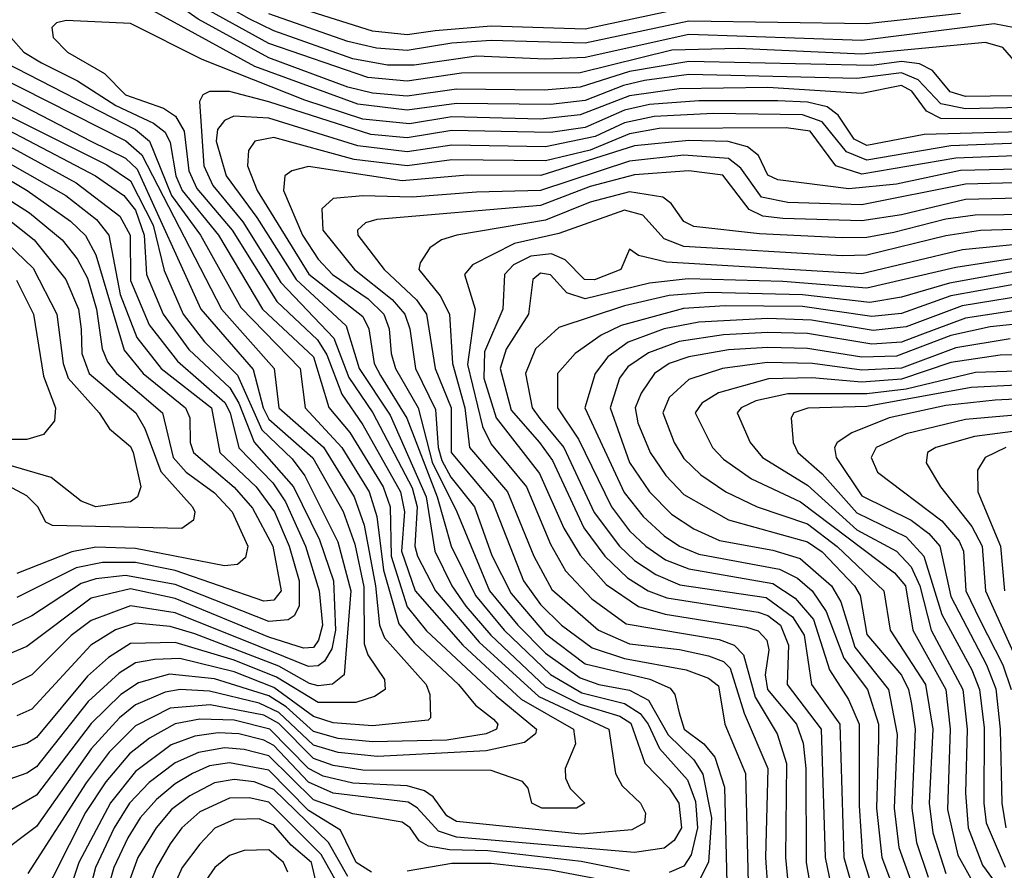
# Model space of a CAD drawing. Extents: x 501367 to 657802, y 482273 to 547541.
# Tile 524 of 656: x 581191 to 583183, y 538049 to 539771. Entities that reach past the tile are written whole.
import ezdxf

# ---------------------------------------------------------------- set-up
doc = ezdxf.new("R2010")
doc.units = 0

msp = doc.modelspace()

# ---------------------------------------------------------------- linework, layer by layer
at = {"layer": '0CON20XD'}
for points in [[(583204.6, 539754.6), (583162.9, 539762.9), (582895, 539729), (582545, 539740.9), (582335, 539694.2), (582255, 539691.2), (582115, 539697), (581988.7, 539678.7), (581935, 539679.1), (581865, 539691.7), (581705, 539748.1), (581655, 539772.8), (581583.8, 539813.8), (581510.3, 539870.3), (581490.3, 539895), (581467.3, 539947.3), (581434.3, 539974.3), (581295, 539995.8), (581215, 539993.5), (581135, 539965.2)], [(583219.2, 539669.2), (583180.3, 539715), (583145, 539725.1), (582895, 539701), (582645, 539712.8), (582510.6, 539709.4), (582325, 539663.4), (582085, 539662.7), (581975, 539646.6), (581895, 539654), (581695, 539722.8), (581575, 539789), (581492, 539852), (581452.3, 539922.3), (581425, 539949.1), (581275, 539970.5), (581205, 539963.7), (581145, 539941.4)], [(583255, 539617.7), (583105, 539615.3), (583073.7, 539625), (583037.9, 539667.9), (583011.7, 539681.7), (582975, 539686.6), (582915, 539678.4), (582545, 539686.4), (582425, 539665.8), (582325, 539634.2), (582251.8, 539628.2), (582075, 539630.3), (581975, 539616.4), (581905, 539622.5), (581855, 539634.3), (581695, 539693.8), (581552.1, 539772.1), (581470.1, 539830.1), (581454.2, 539854.2), (581437.4, 539905), (581415, 539925.8), (581287.9, 539942.1), (581215, 539938.6), (581152.4, 539915)], [(583275, 539594.9), (583105, 539590.6), (583055, 539600.6), (583009.3, 539649.3), (582975, 539663.3), (582885, 539651.6), (582545, 539659.7), (582455, 539647.6), (582412.4, 539637.7), (582335, 539607.6), (582265, 539599.4), (582075, 539601.6), (581975, 539587.9), (581875, 539600), (581666.4, 539676.4), (581453.3, 539793.3), (581416.9, 539825), (581408.5, 539885), (581402.1, 539895), (581355, 539907.7), (581275, 539914.9), (581225, 539910.3), (581194.4, 539895), (581170.7, 539825)], [(582535, 539794.2), (582335, 539751.8), (582145, 539758.2), (582031.8, 539748.2), (581975, 539740.5), (581905, 539747.6), (581692.8, 539815)], [(583275, 539570.5), (583055, 539570.7), (583025.6, 539585.6), (582996.3, 539626.3), (582975, 539637.5), (582895, 539621.3), (582705, 539633.8), (582525, 539631.1), (582425, 539616.6), (582325, 539578.4), (582245, 539569.9), (582065, 539574.1), (581979.6, 539560.4), (581885, 539569.8), (581767.8, 539607.8), (581560.1, 539690.1), (581415, 539763), (581285, 539769.3), (581265.3, 539764.7), (581255.5, 539755), (581258.7, 539735), (581287.3, 539705), (581362.1, 539662.1), (581405, 539619.1), (581481.7, 539591.7), (581505.9, 539575.9), (581523.4, 539545), (581533.1, 539465), (581549.4, 539429.4), (581620.7, 539345), (581710.8, 539200.8), (581793.1, 539123.1), (581812.6, 539092.6), (581842.9, 539012.9), (581885, 538950.7), (581961.5, 538815), (581969.7, 538775), (581963.7, 538695), (581991.1, 538615), (582087.3, 538505), (582205.8, 538395.8), (582311.7, 538335), (582315.2, 538304.8), (582294.6, 538255), (582295.5, 538235.5), (582304.5, 538214.5), (582334.2, 538185), (582317.5, 538175), (582247.5, 538175), (582226.9, 538185), (582219.4, 538215), (582208.5, 538228.5), (582145, 538251), (581885, 538251.6), (581825, 538260.9), (581785, 538275.3), (581715, 538346), (581685, 538362.8), (581576.1, 538383.9), (581495, 538377.2), (581425, 538341.8), (581371.9, 538288.1), (581325, 538226), (581207.3, 538042.7)], [(583095, 539783.8), (582905, 539762.4), (582545, 539767.7), (582335, 539723.2), (582145, 539728.7), (582065, 539723.8), (581975, 539708.6), (581913.1, 539713.1), (581855, 539727.1), (581695, 539782.8)], [(581172.4, 539735), (581199.1, 539705), (581235, 539683.9), (581307.5, 539647.5), (581385, 539597.4), (581461.3, 539561.3), (581485, 539543.2), (581495, 539522.5), (581506.4, 539455), (581519.8, 539425), (581592.8, 539335), (581682, 539185), (581785, 539088.4), (581816, 538986), (581858.9, 538935), (581926.2, 538825), (581940.6, 538785), (581942.7, 538685), (581975, 538582.1), (582014.1, 538534.1), (582155, 538402.1), (582236.7, 538335), (582234.3, 538325), (582212.1, 538307.9), (582135, 538291.1), (581915, 538279.2), (581835, 538287.2), (581785, 538302.5), (581715, 538368.7), (581675, 538387.4), (581575, 538411.7), (581515.2, 538414.8), (581485, 538409.6), (581425, 538383.8), (581392.6, 538357.4), (581335, 538295.1), (581225, 538137.9), (581145, 538078)], [(581159.8, 539685), (581425, 539548.5), (581453.6, 539525), (581497.9, 539415), (581556.7, 539335), (581638.3, 539188.3), (581758.1, 539065), (581768.6, 538985), (581842.6, 538905), (581898, 538815), (581913.6, 538765), (581926.7, 538656.7), (581957.8, 538547.8), (581989.2, 538509.2), (582079, 538425), (582113, 538383), (582149.3, 538355), (582158.3, 538345), (582155.7, 538335), (582134.6, 538325), (582055, 538312.4), (581905, 538309), (581835, 538315.6), (581785, 538330.1), (581729.9, 538379.9), (581695, 538402.1), (581585, 538436.5), (581493.8, 538446.2), (581431.3, 538428.7), (581395.2, 538404.8), (581335, 538345.9), (581225, 538201.1), (581161.8, 538165)], [(581140, 539660), (581405.6, 539525.6), (581437.7, 539497.7), (581598.9, 539185), (581705.4, 539065), (581715.4, 538985), (581805.7, 538905.7), (581867.3, 538805), (581887.8, 538747.8), (581910.9, 538625), (581919, 538545), (581929.3, 538519.3), (582013, 538425), (582020.4, 538405), (582022.3, 538357.7), (582017.1, 538352.9), (581905, 538341.3), (581825, 538347.8), (581785, 538360.2), (581705, 538419.4), (581625, 538450.5), (581515, 538477.5), (581464.1, 538475.9), (581425, 538468.8), (581391.9, 538448.1), (581329.4, 538390.6), (581225, 538258.7), (581205, 538245.5), (581145, 538224.5)], [(581117.6, 539637.6), (581334.9, 539524.9), (581405, 539490.4), (581428.4, 539468.4), (581557, 539185), (581663.1, 539063.1), (581683.4, 538985), (581695, 538962.1), (581783.7, 538883.7), (581845.1, 538775.1), (581869, 538709), (581887, 538623), (581887.7, 538507.7), (581895.4, 538485.4), (581928.7, 538435), (581930, 538415), (581909, 538401), (581871.1, 538388.9), (581795, 538388.9), (581710.1, 538440.1), (581624.4, 538474.4), (581505, 538510.3), (581415, 538508.4), (581370.1, 538479.9), (581327.7, 538442.3), (581225, 538318), (581205, 538306), (581145, 538288.6)], [(580986.6, 539615), (581305, 539440.8), (581393.3, 539373.3), (581414.5, 539335), (581415, 539242.9), (581453, 539153), (581509.7, 539079.7), (581606, 538996), (581616.9, 538975), (581634.2, 538904.2), (581703.1, 538833.1), (581728.7, 538795), (581769.2, 538705), (581796.9, 538615), (581803.3, 538545), (581795.7, 538515), (581785, 538500), (581765, 538498.8), (581695, 538521.1), (581505, 538599.1), (581415, 538618.6), (581335, 538599.8), (581205, 538502.4), (581145, 538477.3)], [(581029.7, 539619.7), (581343.9, 539455), (581401.4, 539415), (581425, 539385.6), (581442.6, 539335), (581447.2, 539255), (581481.2, 539175), (581533.3, 539103.3), (581615.9, 539025.9), (581634.2, 538995), (581665, 538915.7), (581745, 538825.4), (581797.7, 538717.7), (581825.6, 538635), (581829.6, 538535), (581822.5, 538497.5), (581807.8, 538472.2), (581795, 538463.2), (581775, 538461.5), (581675, 538502.1), (581505, 538570.1), (581415, 538584.7), (581335, 538554.9), (581295, 538524.1), (581215, 538444.5), (581175, 538424.5)], [(581091, 539615), (581366.9, 539476.9), (581415, 539445.1), (581460.9, 539355), (581483.2, 539263.2), (581521.8, 539175), (581565, 539119), (581631.5, 539051.5), (581680.9, 538940.9), (581741.8, 538881.8), (581767.6, 538847.6), (581834.3, 538714.3), (581860.9, 538615), (581847.2, 538445), (581824, 538426), (581795, 538422.6), (581777, 538427)], [(583265, 539545.3), (583021.2, 539538.8), (582905, 539516.2), (582879.4, 539529.4), (582847.4, 539577.4), (582825, 539594.5), (582785, 539604.2), (582725, 539606.9), (582565, 539606.6), (582465, 539599.1), (582415, 539587.7), (582335, 539552.5), (582265, 539542.4), (582065, 539546.5), (581975, 539532.1), (581901.2, 539538.8), (581695, 539604.6), (581615, 539625.3), (581575, 539625.8), (581561.3, 539618.7), (581554.8, 539605.2), (581563.3, 539475), (581581.8, 539435), (581642, 539362), (581719, 539239), (581826.4, 539126.4), (581856.7, 539046.7), (581905.4, 538975), (581985, 538823.2), (581995.2, 538785), (581990.2, 538705), (581995.5, 538685), (582032.5, 538615), (582120.8, 538510.8), (582241.1, 538401.1), (582383, 538335), (582396.2, 538245), (582410, 538220), (582446.8, 538185), (582457.1, 538165), (582455.3, 538145), (582429.3, 538130.7), (582327.7, 538122.3), (582075, 538147.8), (582055, 538159.4), (582027.7, 538197.7), (582010.2, 538210.2), (581975, 538219.7), (581865, 538225.2), (581805, 538239.5), (581775, 538255.3), (581697.1, 538335), (581625, 538353.2), (581555.1, 538354.9), (581505, 538345.6), (581453.3, 538316.7), (581413.1, 538285), (581365, 538228), (581324, 538166), (581225, 537970)], [(581005, 539573.7), (581284.2, 539415), (581346.4, 539366.4)], [(583335, 539525.9), (583075, 539515.9), (582905, 539486.6), (582863.8, 539503.8), (582815, 539564.4), (582775, 539578.3), (582595, 539581.2), (582475, 539575.2), (582415, 539562.3), (582355.5, 539534.5), (582255, 539513.8), (582065, 539517.3), (581975, 539503.6), (581875, 539515.7), (581695, 539571.6), (581624.3, 539575.7), (581605, 539567.1), (581591, 539549), (581588.6, 539525), (581608.2, 539455), (581670.4, 539370.4), (581749.9, 539245), (581851.1, 539151.1), (581877.8, 539065), (581940.2, 538970.2), (582013.4, 538805), (582030.6, 538695), (582065.1, 538625), (582093.9, 538583.9), (582144.2, 538525), (582255, 538420.7), (582325, 538385.2), (582405, 538360.9), (582427.2, 538347.2), (582456, 538266), (582505, 538215.5), (582524.9, 538185), (582530.3, 538135), (582515, 538109.4), (582495, 538093.9), (582434.9, 538085.1), (582075, 538116.1), (582038.4, 538128.4), (581995.4, 538175.4), (581976.8, 538186.8), (581825.3, 538205.3), (581775, 538227.3), (581705, 538301.5), (581685, 538312.8), (581634.5, 538325), (581592.6, 538327.4), (581545, 538320.8), (581496.9, 538303.1), (581425, 538248.8), (581374.4, 538185.6), (581310.4, 538065), (581259.4, 537910.6)], [(580975, 539563.8), (581205.5, 539425), (581293.2, 539363.2)], [(583358.8, 539501.2), (583085, 539490.6), (582895, 539458.1), (582842.1, 539475), (582790.5, 539545), (582742, 539552), (582485, 539551), (582425, 539540.2), (582345, 539506.8), (582255, 539485.6), (582065, 539487.1), (581975, 539474.9), (581867.7, 539487.7), (581705, 539532.6), (581666.5, 539525), (581654, 539506), (581652, 539475), (581671.4, 539425), (581776.1, 539256.1), (581885, 539170.2), (581897.2, 539145), (581907.8, 539075), (581920.7, 539050.7), (581974.3, 538964.3), (582035.8, 538805), (582064, 538705), (582113.1, 538605), (582170.9, 538535), (582265, 538445.4), (582328.1, 538408.1), (582415, 538386.7), (582446.2, 538366.2), (582462.8, 538345), (582485.8, 538295.8), (582542.3, 538232.3), (582558.5, 538188.5), (582562.7, 538135), (582549.7, 538080.3), (582535, 538057.3), (582505.2, 538044.8)], [(581005, 539511.8), (581210.2, 539380.2), (581276.5, 539325), (581306.7, 539286.7), (581327.7, 539247.7), (581346.4, 539185), (581357.7, 539105), (581368.5, 539078.5), (581386.6, 539055), (581479.6, 538975), (581501.1, 538885), (581527.9, 538855), (581585, 538813.2), (581620.5, 538775), (581652.5, 538705), (581647.8, 538682.2), (581631.6, 538668.4), (581604.9, 538665.1), (581425, 538700.4), (581345, 538703.5), (581296.5, 538693.5), (581185, 538650.2)], [(583355, 539471.7), (583095, 539465.5), (582965, 539437.7), (582868.4, 539428.4), (582725, 539446.9), (582705, 539456.3), (582685.8, 539495.8), (582663.5, 539513.5), (582624.5, 539524.5), (582545, 539526.5), (582435, 539515.4), (582245.3, 539455.3), (582096, 539456), (581965, 539444.9), (581775, 539473.5), (581741.2, 539465), (581727.3, 539455), (581724.8, 539425), (581762.7, 539335), (581795, 539286.1), (581823.8, 539255), (581895.8, 539205.8), (581927.3, 539175), (581938.2, 539145), (581942.2, 539095), (581951.5, 539065), (581997.3, 538985), (582025.6, 538875), (582075.5, 538775), (582141.8, 538615), (582199.1, 538545), (582255, 538488.8), (582325, 538438.4), (582362.7, 538425), (582425, 538413.8), (582463.4, 538393.4), (582503.3, 538323.3), (582555, 538272.6), (582573.5, 538243.5), (582590.6, 538155), (582584.4, 538065.6), (582564.2, 538025.8)], [(583405, 539446.2), (583105, 539437.9), (582895, 539396.2), (582745, 539400.6), (582692, 539412), (582650.2, 539470.2), (582625, 539489.7), (582535, 539496.4), (582425, 539484.6), (582245, 539425.2), (582115, 539422)], [(582613.5, 539456.5), (582544.9, 539464.9), (582435, 539456.8), (582345, 539433.2), (582245, 539394.6), (581913.3, 539366.7), (581890.3, 539359.7), (581874.3, 539345), (581875.2, 539335), (581928.1, 539265), (581994, 539204), (582014.2, 539175), (582031.7, 539065), (582064, 538985), (582063.6, 538895), (582147.4, 538795), (582210.1, 538635), (582245, 538587.4), (582286.9, 538545), (582349.2, 538499.2), (582415, 538477.8), (582539.2, 538455), (582585, 538438.1), (582605, 538422.5), (582617.7, 538345), (582659.4, 538245), (582665.5, 537995)], [(583425, 539415.1), (583105, 539406.9), (582975, 539375.9), (582895, 539363.6), (582735, 539368.6), (582695, 539373.3), (582666.7, 539386.7), (582613.5, 539456.5)], [(582115, 539422), (581985, 539411.5), (581885.3, 539414.7), (581825, 539408.7), (581801.9, 539388.1), (581803.9, 539345), (581868.2, 539265), (581944.5, 539204.5), (581970.2, 539175), (581980.2, 539145), (581991.6, 539065), (582031.9, 538981.9), (582037.3, 538905), (582045, 538878.5), (582062.9, 538845), (582110.9, 538785), (582146.3, 538686.3), (582185, 538609.2), (582255, 538527.6), (582335, 538467.2), (582465.8, 538435.8), (582507.4, 538417.4), (582516.7, 538405), (582525, 538367.5), (582535.5, 538335), (582575, 538305.2), (582597.8, 538277.8), (582617.2, 538217.2), (582622.5, 537995)], [(583415, 539378.9), (583124.5, 539375.5), (583065, 539367.2), (582959.9, 539339.9), (582905, 539330.3), (582855, 539329.2), (582687.6, 539337.6), (582555, 539352), (582535, 539362.2), (582509.2, 539399.2), (582492, 539412), (582425, 539422.2), (582345, 539401.6), (582255, 539365.1), (582075.6, 539335), (582044.4, 539325), (582021, 539309), (582001, 539279), (581998.6, 539265), (582041.8, 539211.8), (582060.6, 539175), (582066.5, 539075), (582091.6, 538985), (582101, 538905), (582178.2, 538815), (582231.1, 538685), (582267.6, 538617.6), (582362.4, 538535), (582425, 538507.4), (582526.3, 538496.3), (582585, 538483.3), (582615, 538471.9), (582628.4, 538458.4), (582657.2, 538367.2), (582705.1, 538255), (582700.3, 538075), (582706.5, 537975)], [(583315, 539349.3), (583135, 539343.9), (583065, 539333.5), (582905, 539294), (582855, 539292.7), (582535, 539311.7), (582495, 539327.6), (582451.7, 539375), (582415, 539385.6), (582281.8, 539338.2), (582192.2, 539317.8), (582106.9, 539275), (582091.2, 539255), (582112.8, 539185), (582097.2, 539072.8), (582127.4, 538947.4), (582145, 538911.5), (582216.2, 538825), (582265, 538709), (582295.5, 538655.6), (582348.4, 538598.4), (582418.1, 538548.1), (582606.4, 538516.4), (582636.7, 538505), (582655.4, 538485.4), (582679.3, 538399.3), (582723.9, 538325), (582742.4, 538265), (582740.3, 538075), (582751.5, 537961.5)], [(581167.3, 539367.3), (581219.7, 539325), (581284.1, 539245), (581309.7, 539185), (581315.3, 539144.7), (581316.6, 539095), (581331.1, 539055), (581425.4, 538975), (581443.7, 538943.7), (581476.1, 538856.1), (581540.5, 538785), (581545.3, 538774.7), (581542.1, 538757.9), (581519.1, 538740.9), (581257.3, 538747.3), (581243.8, 538753.8), (581227.5, 538785), (581205, 538807), (581075.6, 538875.6)], [(581131.2, 539351.2), (581217.8, 539267.8), (581265.6, 539175), (581278.4, 539075), (581288.8, 539045), (581351.2, 538975), (581372.4, 538942.4), (581415, 538906.7), (581420.6, 538895), (581435.5, 538825), (581429.2, 538805), (581415, 538794.8), (581345, 538784.6), (581315, 538796.5), (581254.4, 538844.4), (581145, 538875.7)], [(581346.4, 539366.4), (581371.1, 539335), (581394, 539215), (581427.8, 539127.8), (581477.2, 539065), (581578.6, 538985), (581595.6, 538895), (581669.2, 538825), (581706.4, 538775), (581736.2, 538705), (581756.2, 538635), (581756, 538584), (581745.9, 538564.1), (581733.8, 538556.2), (581695, 538552.9), (581505, 538627.6), (581405, 538645.9), (581345, 538639.4), (581315, 538629.7), (581215, 538564.3), (581155, 538534.9)], [(581293.2, 539363.2), (581323.9, 539333.9), (581345, 539295.2), (581401.8, 539101.8), (581440.4, 539055), (581525.9, 538985), (581535.1, 538965), (581535.6, 538915), (581542.2, 538895), (581625, 538824.7), (581661.8, 538781.8), (581703.1, 538705), (581719.6, 538615), (581705, 538596.2), (581685, 538594.1), (581505, 538655.9), (581425, 538672), (581358, 538672), (581305, 538661.1), (581185, 538601.4)], [(583255, 539320.9), (583098.9, 539305), (582895, 539256.6), (582500, 539280), (582443.3, 539293.3), (582425, 539306.7), (582407.5, 539265), (582354.1, 539244.1), (582334, 539245), (582294.6, 539284.6), (582267.1, 539297.1), (582225, 539292.2), (582190.2, 539275), (582171.7, 539255), (582168.6, 539185), (582131.2, 539098.8), (582130.1, 539045), (582154.8, 538964.8), (582242.5, 538852.5), (582291.6, 538741.6), (582325, 538687.2), (582377.6, 538627.6), (582443, 538583), (582497.3, 538567.3), (582661.4, 538541.4), (582685, 538533.9), (582702.9, 538515), (582707.1, 538495), (582699.6, 538445), (582704.2, 538415), (582763, 538345), (582776.2, 538306.2), (582781.6, 538255), (582782.2, 538065), (582798.8, 537971.2)], [(583255, 539295.6), (583085, 539269), (582905, 539227.4), (582735, 539240.8), (582543.6, 539246.4), (582465, 539237.4), (582335, 539206), (582297.9, 539217.9), (582265, 539254.7), (582245, 539257.7), (582229.2, 539245), (582220.1, 539175), (582175, 539103.8), (582163.2, 539065), (582185, 538980.4), (582242.6, 538915), (582268.7, 538878.7), (582332.4, 538742.4), (582374.8, 538684.8), (582421, 538641), (582462.8, 538615), (582500.3, 538600.3), (582685, 538571.9), (582705.1, 538565.1), (582730.3, 538545), (582746.9, 538505), (582744, 538425), (582813, 538335), (582821.1, 538075), (582853.9, 537915)], [(583255, 539270.6), (583072.3, 539237.7), (582975, 539209), (582911.2, 539198.8), (582775, 539214.2), (582585, 539218.4), (582505, 539212.4), (582415, 539191.8), (582281.8, 539148.2), (582234.8, 539105), (582214, 539055), (582227.7, 538985), (582243.4, 538963.4), (582291.7, 538905), (582353.4, 538773.4), (582404.4, 538705), (582435, 538676.5), (582477.9, 538647.9), (582526.8, 538626.8), (582701.1, 538601.1), (582755, 538562.2), (582778.3, 538525), (582793.1, 538425), (582850.4, 538345), (582858.7, 538075), (582907.1, 537905)], [(581184, 539244), (581218.4, 539175), (581239.1, 539049.1), (581263.1, 538985), (581261.2, 538958.8), (581238.7, 538931.3), (581205, 538921.1), (581145, 538920.8)], [(583255, 539244.4), (583075, 539211.7), (582975, 539176), (582915, 539170.2), (582775, 539190.3), (582618.3, 539191.7), (582534, 539186), (582407.9, 539152.1), (582367.8, 539132.2), (582314.7, 539095), (582279.1, 539055), (582279.1, 538985), (582321.7, 538921.7), (582388.4, 538785), (582425, 538736.3), (582458.2, 538705), (582497.9, 538677.8), (582545, 538659), (582715, 538629.4), (582760.1, 538600.1), (582796.9, 538556.9), (582829.3, 538455), (582868, 538395), (582889.9, 538345), (582889.3, 538179.3), (582896.7, 538076.7), (582924.8, 537985.2)], [(583255, 539217.1), (583098.3, 539191.7), (582985, 539149), (582917.9, 539142.1), (582792.9, 539163), (582705, 539165.9), (582565, 539158.5), (582494.9, 539145.1), (582421.8, 539118.2), (582381.3, 539088.7), (582355.1, 539055), (582334.6, 538985), (582413.9, 538813.9), (582452.6, 538765), (582495, 538726.2), (582525.7, 538705), (582565, 538689.3), (582728.7, 538658.7), (582765, 538640.1), (582794.7, 538614.7), (582823.1, 538573.1), (582858.4, 538478.4), (582906.8, 538415), (582928.5, 538345), (582928.6, 538315), (582924.7, 538175), (582935.2, 538075.2), (582969, 537985)], [(583255, 539189.9), (583105, 539167), (583012.6, 539132.6), (582975, 539118.1), (582915, 539114.2), (582785, 539135.7), (582705, 539137.7), (582615, 539133), (582525, 539119.6), (582463.3, 539096.7), (582421.5, 539068.5), (582404.9, 539045), (582385.4, 538985), (582425, 538874.8), (582465.1, 538815.1), (582510, 538770), (582555, 538740.1), (582606.9, 538716.9), (582715, 538697.4), (582770.4, 538680.4), (582833.3, 538625), (582852.2, 538592.2), (582880.8, 538500.8), (582949.1, 538415), (582966.3, 538323.7), (582960.4, 538175), (582969.9, 538095), (583003.2, 538003.2)], [(583265, 539160.5), (583155, 539149.4), (583075, 539131.6), (582965, 539090), (582895, 539087.6), (582785, 539105.4), (582705, 539107.5), (582625, 539102.8), (582545, 539088.6), (582505, 539074.9), (582475.5, 539055), (582448.5, 539015), (582436.5, 538985), (582441.7, 538955), (582466.6, 538895), (582498.3, 538848.3), (582535, 538809.8), (582625, 538758.8), (582785, 538714.3), (582815, 538693.5), (582880.2, 538625), (582891.4, 538605), (582905, 538526.7), (582975, 538443.9), (582989.7, 538415), (582995.5, 538385.6), (583002.9, 538335), (582996.1, 538175), (583005.5, 538105.5), (583029.2, 538035)], [(583194.9, 539124.9), (583085, 539106.8), (582975, 539065.7), (582895, 539061.4), (582795.1, 539074.9), (582703.3, 539076.7), (582612.7, 539065), (582545, 539042.3), (582505, 539006.1), (582492.2, 538975), (582515.1, 538915.1), (582535, 538882.8), (582569.5, 538849.5), (582619.7, 538815), (582683.5, 538785), (582785, 538750.6), (582845, 538704.5), (582939.7, 538615), (582952.5, 538535), (583024.2, 538425), (583038.6, 538335), (583031.5, 538185), (583038.4, 538125), (583065, 538042.5)], [(583535, 539094.6), (583175, 539091.7), (583075, 539076.7), (582975, 539043), (582895, 539037), (582794, 539046), (582706.2, 539043.8), (582605, 539015.4), (582570.9, 538995), (582558, 538975), (582592.9, 538905), (582615, 538881.2), (582671.4, 538841.4), (582771.1, 538795), (582960.9, 538650.9), (582983.6, 538625), (582998.1, 538535), (583064.9, 538415), (583073.5, 538335), (583068.2, 538171.8), (583089.6, 538079.6), (583135, 537997.5), (583175, 537946.4), (583219.8, 537905)], [(583336.8, 539063.2), (583125, 539056.8), (582985, 539023.3), (582905, 539013.3), (582745, 539013.4), (582680.8, 538999.2), (582650.8, 538985), (582642.4, 538975), (582669, 538915), (582694, 538885), (582785, 538828.9), (582885, 538738.6), (582965.2, 538695), (582995, 538663.1), (583012.5, 538625), (583035.3, 538535.3), (583099.7, 538415), (583108.2, 538335), (583104.9, 538204.9), (583110.3, 538135), (583139.3, 538059.3), (583185, 537997)], [(583513.2, 539046.8), (583116.2, 539026.2), (582905, 538988), (582785.6, 538984.4), (582757.5, 538975), (582752, 538965), (582756, 538915), (582765.2, 538895), (582815, 538851.7), (582885, 538772.4), (582985, 538723.9), (583020.7, 538685), (583056.7, 538566.7), (583117.8, 538455), (583133.4, 538415), (583142.5, 538337.5), (583141.9, 538185), (583146.9, 538145), (583185.1, 538055.1)], [(583385, 539011.5), (583165, 539001), (583065, 538989.8), (582950.3, 538965), (582875.1, 538934.9), (582845.2, 538915), (582839.5, 538905), (582843.4, 538885), (582895, 538807.2), (582995, 538757.5), (583030.6, 538730.6), (583053.1, 538705), (583075, 538603.1), (583147.1, 538465), (583166.4, 538416.4), (583175.2, 538335), (583178.1, 538185), (583186.4, 538135)], [(583405, 538988.1), (583105, 538961.7), (582985, 538932.3), (582924.2, 538905), (582913.9, 538885), (582926.8, 538855), (583056.6, 538756.6), (583092, 538715), (583100.7, 538695), (583105.7, 538615), (583133.6, 538556.4), (583180.5, 538465), (583197.4, 538415)], [(583609.3, 538990.7), (583122.8, 538927.2), (583045.1, 538904.9), (583027.7, 538895), (583025, 538873.8), (583054, 538825), (583117.4, 538745), (583138.8, 538705), (583145.1, 538615), (583207.4, 538477.4)], [(583186.2, 538905), (583144.7, 538885), (583128.8, 538858.8), (583129.7, 538815), (583175.8, 538705), (583184.1, 538615)], [(581777, 538427), (581715, 538462.2), (581545, 538527.7), (581495, 538542.8), (581425, 538549.3), (581384.5, 538535.5), (581334.5, 538505), (581215, 538375.2), (581185, 538361.8)], [(582425, 538047.1), (582327.1, 538067.1), (582138.4, 538088.4), (582060.5, 538090.5), (582018.1, 538098.1), (581998.8, 538108.8), (581981, 538135), (581965, 538146.8), (581865, 538163.3), (581785, 538191.9), (581695, 538280.5), (581645, 538293.9), (581605, 538297.1), (581552.5, 538287.5), (581505, 538266.6), (581453, 538227), (581412.9, 538185), (581381.7, 538135), (581344.4, 538055), (581295, 537865.4)], [(581902.8, 538045), (581871.5, 538065), (581840.2, 538130.2), (581775, 538169.9), (581695, 538251.5), (581615, 538266.5), (581575, 538260.4), (581540.2, 538245), (581505, 538224.4), (581467.6, 538192.4), (581434.2, 538155), (581409.3, 538115), (581381.1, 538055), (581358.5, 537975)], [(581855, 538036.8), (581815.5, 538105.5), (581705, 538212.4), (581665, 538228.2), (581625, 538232.8), (581585, 538226.1), (581535, 538199.8), (581498.2, 538171.8), (581467, 538135), (581429.6, 538075), (581400.8, 537995)], [(581843.9, 538003.9), (581801.1, 538081.1), (581695, 538186.9), (581655, 538195.4), (581615.1, 538194.9), (581555, 538167.1), (581518.5, 538135), (581495, 538102.8), (581467.7, 538055), (581439.9, 537985)], [(581797.2, 537995), (581780.9, 538065), (581739.8, 538099.8), (581705, 538140.7), (581675, 538153.1), (581625, 538152.1), (581585.7, 538134.3), (581555, 538102), (581519.4, 538055), (581490.2, 537989.8)], [(581733.2, 538045), (581724.5, 538065), (581695, 538090.6), (581645, 538089.4), (581615, 538079), (581585.3, 538054.7), (581540.5, 537989.5)], [(582493.6, 538006.4), (582265, 538049.3), (582145, 538062.9), (582065, 538062.6), (581975, 538047.6)]]:
    msp.add_lwpolyline(points, dxfattribs=at)

doc.saveas('drawing.dxf')
